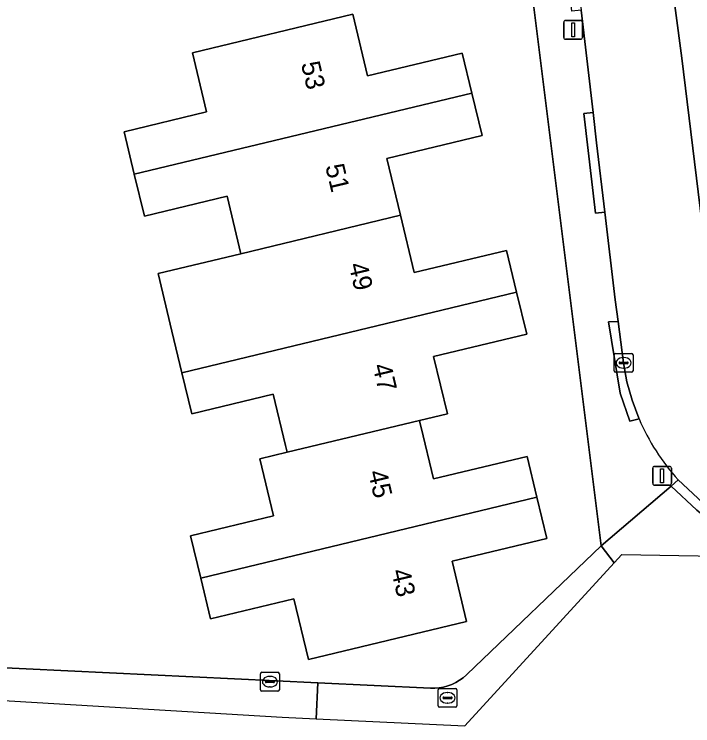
# Model space of a CAD drawing. Extents: x 158472 to 159562, y 388525 to 389606.
# Drawn here: x 159073.4 to 159109.34, y 388544.65 to 388582.36 of the extents above; entities that cross this region are included whole.
import ezdxf

# ---------------------------------------------------------------- set-up
doc = ezdxf.new("R2010")
doc.units = 0
for name, color, linetype in [('IMGEO_Erf', 7, 'Continuous'), ('IMGEO_Fietspad_open', 7, 'Continuous'), ('IMGEO_Kolk', 7, 'Continuous'), ('IMGEO_Lichtmast', 7, 'Continuous'), ('IMGEO_Pand', 7, 'Continuous'), ('IMGEO_Pand_nummerreeks', 7, 'Continuous'), ('IMGEO_Parkeervlak_open', 7, 'Continuous'), ('IMGEO_Rijbaan_lokaal_open', 7, 'Continuous'), ('IMGEO_Rioolput', 7, 'Continuous'), ('IMGEO_Voetpad_open', 7, 'Continuous')]:
    doc.layers.add(name, color=color, linetype=linetype)

msp = doc.modelspace()

# ---------------------------------------------------------------- linework, layer by layer
at = {"layer": 'IMGEO_Erf'}
msp.add_lwpolyline([(159069.588, 388547.872), (159089.474, 388546.92), (159095.45, 388546.634), (159095.682, 388546.635), (159095.913, 388546.656), (159096.141, 388546.698), (159096.364, 388546.76), (159096.581, 388546.842), (159096.79, 388546.943), (159096.989, 388547.063), (159097.177, 388547.199), (159097.351, 388547.352), (159097.372, 388547.372), (159104.482, 388554.186), (159100.763, 388584.018)], dxfattribs=at)
msp.add_lwpolyline([(159082.732, 388554.723), (159087.138, 388555.782), (159086.413, 388558.796), (159087.853, 388559.142), (159087.819, 388559.285), (159087.766, 388559.507), (159087.114, 388562.219), (159082.795, 388561.181), (159082.271, 388563.362), (159081.74, 388565.569), (159081.015, 388568.612), (159085.406, 388569.667), (159084.675, 388572.709), (159080.29, 388571.655), (159079.755, 388573.882), (159079.214, 388576.13), (159083.582, 388577.18), (159082.83, 388580.309), (159091.332, 388582.352), (159092.115, 388579.098), (159097.128, 388580.302), (159097.637, 388578.182), (159098.179, 388575.927), (159093.131, 388574.713), (159093.853, 388571.71), (159094.584, 388568.666), (159099.479, 388569.842), (159100.011, 388567.628), (159100.546, 388565.402), (159095.612, 388564.216), (159096.341, 388561.183), (159094.859, 388560.827), (159094.902, 388560.65), (159094.946, 388560.465), (159095.602, 388557.735), (159100.565, 388558.927), (159101.086, 388556.761), (159101.611, 388554.575), (159096.592, 388553.368), (159097.359, 388550.178), (159088.979, 388548.164), (159088.208, 388551.373), (159083.792, 388550.312), (159083.272, 388552.478)], close=True, dxfattribs=at)
at = {"layer": 'IMGEO_Fietspad_open'}
msp.add_lwpolyline([(159063.371, 388546.546), (159087.583, 388545.104), (159089.384, 388545.019), (159089.474, 388546.92), (159069.588, 388547.872)], dxfattribs=at)
at = {"layer": 'IMGEO_Kolk'}
for p, q in [((159105.177, 388563.456), (159105.177, 388564.308)), ((159105.252, 388564.382), (159106.104, 388564.382)), ((159106.178, 388564.308), (159106.178, 388563.456)), ((159105.436, 388563.876), (159105.436, 388563.888)), ((159105.874, 388563.839), (159105.476, 388563.839)), ((159105.479, 388563.925), (159105.877, 388563.925)), ((159105.665, 388564.162), (159105.69, 388564.162)), ((159105.92, 388563.888), (159105.92, 388563.876)), ((159105.688, 388563.602), (159105.663, 388563.602)), ((159106.104, 388563.382), (159105.252, 388563.382)), ((159086.44, 388546.559), (159086.44, 388547.411)), ((159086.515, 388547.485), (159087.367, 388547.485)), ((159086.928, 388547.265), (159086.953, 388547.265)), ((159087.441, 388547.411), (159087.441, 388546.559)), ((159086.699, 388546.979), (159086.699, 388546.991)), ((159087.137, 388546.942), (159086.739, 388546.942)), ((159086.742, 388547.028), (159087.14, 388547.028)), ((159087.183, 388546.991), (159087.183, 388546.979)), ((159086.951, 388546.705), (159086.926, 388546.705)), ((159087.367, 388546.485), (159086.515, 388546.485))]:
    msp.add_line(p, q, dxfattribs=at)
for points in [[(159105.177, 388563.456), (159105.177, 388564.308)], [(159105.252, 388564.382), (159106.104, 388564.382)], [(159106.178, 388564.308), (159106.178, 388563.456)], [(159106.104, 388563.382), (159105.252, 388563.382)], [(159086.44, 388546.559), (159086.44, 388547.411)], [(159086.515, 388547.485), (159087.367, 388547.485)], [(159087.441, 388547.411), (159087.441, 388546.559)], [(159087.367, 388546.485), (159086.515, 388546.485)]]:
    msp.add_lwpolyline(points, dxfattribs=at)
for centre, radius, start, end in [((159105.254, 388564.306), 0.0765, 91.552, 178.448), ((159105.254, 388564.306), 0.0765, 91.552, 178.448), ((159106.102, 388564.306), 0.0765, 1.552, 88.448), ((159106.102, 388564.306), 0.0765, 1.552, 88.448), ((159105.476, 388563.885), 0.0403, 85.8775, 175.7526), ((159105.473, 388563.875), 0.0366, 178.938, 274.7102), ((159105.877, 388563.882), 0.043, 264.8664, 352.4533), ((159105.881, 388563.887), 0.0386, 1.7309, 96.639), ((159105.254, 388563.458), 0.0765, 181.552, 268.448), ((159105.254, 388563.458), 0.0765, 181.552, 268.448), ((159106.102, 388563.458), 0.0765, 271.552, 358.448), ((159106.102, 388563.458), 0.0765, 271.552, 358.448), ((159086.517, 388547.409), 0.0765, 91.552, 178.448), ((159086.517, 388547.409), 0.0765, 91.552, 178.448), ((159087.365, 388547.409), 0.0765, 1.552, 88.448), ((159087.365, 388547.409), 0.0765, 1.552, 88.448), ((159086.739, 388546.988), 0.0403, 85.8775, 175.7526), ((159086.736, 388546.978), 0.0366, 178.938, 274.7102), ((159087.14, 388546.985), 0.043, 264.8664, 352.4533), ((159087.144, 388546.99), 0.0386, 1.7309, 96.639), ((159086.517, 388546.561), 0.0765, 181.552, 268.448), ((159086.517, 388546.561), 0.0765, 181.552, 268.448), ((159087.365, 388546.561), 0.0765, 271.552, 358.448), ((159087.365, 388546.561), 0.0765, 271.552, 358.448)]:
    msp.add_arc(centre, radius, start, end, dxfattribs=at)
for centre, major_axis, ratio, start_param, end_param in [((159105.664, 388563.882), (-0.387, 0.002), 0.722429, 4.712389, 7.853982), ((159105.689, 388563.882), (-0.39, 0.002), 0.717154, 1.570796, 4.712389), ((159086.927, 388546.985), (-0.387, 0.002), 0.722429, 4.712389, 7.853982), ((159086.952, 388546.985), (-0.39, 0.002), 0.717154, 1.570796, 4.712389)]:
    msp.add_ellipse(centre, major_axis=major_axis, ratio=ratio, start_param=start_param, end_param=end_param, dxfattribs=at)
at = {"layer": 'IMGEO_Lichtmast'}
for p, q in [((159102.606, 388582.027), (159103.396, 388582.027)), ((159103.396, 388582.027), (159102.606, 388582.027)), ((159102.506, 388581.127), (159102.506, 388581.927)), ((159102.506, 388581.927), (159102.506, 388581.127)), ((159103.496, 388581.927), (159103.496, 388581.127)), ((159103.496, 388581.127), (159103.496, 388581.927)), ((159103.396, 388581.027), (159102.606, 388581.027)), ((159102.606, 388581.027), (159103.396, 388581.027)), ((159107.217, 388557.498), (159107.217, 388558.298)), ((159107.217, 388558.298), (159107.217, 388557.498)), ((159107.317, 388558.398), (159108.107, 388558.398)), ((159108.107, 388558.398), (159107.317, 388558.398)), ((159108.207, 388558.298), (159108.207, 388557.498)), ((159108.207, 388557.498), (159108.207, 388558.298)), ((159108.107, 388557.398), (159107.317, 388557.398)), ((159107.317, 388557.398), (159108.107, 388557.398))]:
    msp.add_line(p, q, dxfattribs=at)
for points in [[(159102.926, 388581.902), (159103.076, 388581.902), (159103.076, 388581.152), (159102.926, 388581.152), (159102.926, 388581.902)], [(159107.637, 388558.273), (159107.787, 388558.273), (159107.787, 388557.523), (159107.637, 388557.523), (159107.637, 388558.273)]]:
    msp.add_lwpolyline(points, dxfattribs=at)
for centre, start, end in [((159102.606, 388581.927), 90, 180), ((159102.606, 388581.927), 90, 180), ((159103.396, 388581.927), 0, 90), ((159103.396, 388581.927), 360, 90), ((159102.606, 388581.127), 180, 270), ((159102.606, 388581.127), 180, 270), ((159103.396, 388581.127), 270, 0), ((159103.396, 388581.127), 270, 0), ((159107.317, 388558.298), 90, 180), ((159107.317, 388558.298), 90, 180), ((159108.107, 388558.298), 0, 90), ((159108.107, 388558.298), 360, 90), ((159107.317, 388557.498), 180, 270), ((159107.317, 388557.498), 180, 270), ((159108.107, 388557.498), 270, 0), ((159108.107, 388557.498), 270, 0)]:
    msp.add_arc(centre, 0.1, start, end, dxfattribs=at)
at = {"layer": 'IMGEO_Pand'}
for points in [[(159079.755, 388573.882), (159097.637, 388578.182), (159097.128, 388580.302), (159092.115, 388579.098), (159091.332, 388582.352), (159082.83, 388580.309), (159083.582, 388577.18), (159079.214, 388576.13)], [(159085.406, 388569.667), (159093.853, 388571.71), (159093.131, 388574.713), (159098.179, 388575.927), (159097.637, 388578.182), (159079.755, 388573.882), (159080.29, 388571.655), (159084.675, 388572.709)], [(159085.406, 388569.667), (159081.015, 388568.612), (159081.74, 388565.569), (159082.271, 388563.362), (159100.011, 388567.628), (159099.479, 388569.842), (159094.584, 388568.666), (159093.853, 388571.71)], [(159100.011, 388567.628), (159082.271, 388563.362), (159082.795, 388561.181), (159087.114, 388562.219), (159087.766, 388559.507), (159087.819, 388559.285), (159087.853, 388559.142), (159094.859, 388560.827), (159096.341, 388561.183), (159095.612, 388564.216), (159100.546, 388565.402)], [(159094.859, 388560.827), (159087.853, 388559.142), (159086.413, 388558.796), (159087.138, 388555.782), (159082.732, 388554.723), (159083.272, 388552.478), (159101.086, 388556.761), (159100.565, 388558.927), (159095.602, 388557.735), (159094.946, 388560.465), (159094.902, 388560.65)], [(159101.086, 388556.761), (159083.272, 388552.478), (159083.792, 388550.312), (159088.208, 388551.373), (159088.979, 388548.164), (159097.359, 388550.178), (159096.592, 388553.368), (159101.611, 388554.575)]]:
    msp.add_lwpolyline(points, close=True, dxfattribs=at)
at = {"layer": 'IMGEO_Parkeervlak_open'}
msp.add_lwpolyline([(159105.143, 388609.78), (159105.926, 388604.361), (159107.227, 388591.622), (159108.761, 388580.024), (159110.205, 388568.177), (159110.654, 388563.9)], dxfattribs=at)
at = {"layer": 'IMGEO_Rijbaan_lokaal_open'}
for points in [[(159099.596, 388614.51), (159101.049, 388601.781), (159102.195, 388592.946), (159102.627, 388589.613), (159103.436, 388582.565), (159104.059, 388577.141), (159104.242, 388575.547), (159104.679, 388571.86), (159105.229, 388567.215), (159105.382, 388566.077), (159105.677, 388563.885), (159105.856, 388562.884), (159106.124, 388561.903), (159106.479, 388560.949), (159106.493, 388560.916)], [(159110.654, 388563.9), (159110.205, 388568.177), (159108.761, 388580.024), (159107.227, 388591.622), (159105.926, 388604.361), (159105.143, 388609.78), (159105.124, 388609.948), (159105.054, 388612.754)], [(159108.568, 388557.684), (159109.865, 388556.466), (159113.459, 388553.58), (159117.52, 388553.506), (159123.516, 388550.191)]]:
    msp.add_lwpolyline(points, dxfattribs=at)
msp.add_lwpolyline([(159105.178, 388553.291), (159104.482, 388554.186), (159097.372, 388547.372), (159097.351, 388547.352), (159097.177, 388547.199), (159096.989, 388547.063), (159096.79, 388546.943), (159096.581, 388546.842), (159096.364, 388546.76), (159096.141, 388546.698), (159095.913, 388546.656), (159095.682, 388546.635), (159095.45, 388546.634), (159089.474, 388546.92), (159089.384, 388545.019), (159097.259, 388544.65)], close=True, dxfattribs=at)
msp.add_arc((159117.099, 388565.443), 11.532, 203.115, 222.2873, dxfattribs=at)
at = {"layer": 'IMGEO_Rioolput'}
for p, q in [((159095.847, 388545.703), (159095.847, 388546.555)), ((159095.922, 388546.629), (159096.774, 388546.629)), ((159096.848, 388546.555), (159096.848, 388545.703)), ((159096.106, 388546.123), (159096.106, 388546.135)), ((159096.149, 388546.172), (159096.547, 388546.172)), ((159096.335, 388546.409), (159096.36, 388546.409)), ((159096.59, 388546.135), (159096.59, 388546.123)), ((159096.544, 388546.086), (159096.146, 388546.086)), ((159096.358, 388545.849), (159096.333, 388545.849)), ((159096.774, 388545.629), (159095.922, 388545.629))]:
    msp.add_line(p, q, dxfattribs=at)
for points in [[(159095.847, 388545.703), (159095.847, 388546.555)], [(159095.922, 388546.629), (159096.774, 388546.629)], [(159096.848, 388546.555), (159096.848, 388545.703)], [(159096.774, 388545.629), (159095.922, 388545.629)]]:
    msp.add_lwpolyline(points, dxfattribs=at)
for centre, radius, start, end in [((159095.924, 388546.553), 0.0765, 91.552, 178.448), ((159095.924, 388546.553), 0.0765, 91.552, 178.448), ((159096.772, 388546.553), 0.0765, 1.552, 88.448), ((159096.772, 388546.553), 0.0765, 1.552, 88.448), ((159096.146, 388546.132), 0.0403, 85.8775, 175.7526), ((159096.143, 388546.122), 0.0366, 178.938, 274.7102), ((159096.547, 388546.129), 0.043, 264.8664, 352.4533), ((159096.551, 388546.134), 0.0386, 1.7309, 96.639), ((159095.924, 388545.705), 0.0765, 181.552, 268.448), ((159095.924, 388545.705), 0.0765, 181.552, 268.448), ((159096.772, 388545.705), 0.0765, 271.552, 358.448), ((159096.772, 388545.705), 0.0765, 271.552, 358.448)]:
    msp.add_arc(centre, radius, start, end, dxfattribs=at)
for centre, major_axis, ratio, start_param, end_param in [((159096.334, 388546.129), (-0.387, 0.002), 0.722429, 4.712389, 7.853982), ((159096.359, 388546.129), (-0.39, 0.002), 0.717154, 1.570796, 4.712389)]:
    msp.add_ellipse(centre, major_axis=major_axis, ratio=ratio, start_param=start_param, end_param=end_param, dxfattribs=at)
at = {"layer": 'IMGEO_Voetpad_open'}
for points in [[(159106.493, 388560.916), (159106.005, 388560.785), (159105.494, 388562.274), (159104.881, 388566.052), (159105.382, 388566.077), (159105.229, 388567.215), (159104.679, 388571.86), (159104.182, 388571.807), (159103.562, 388577.088), (159104.059, 388577.141), (159103.436, 388582.565), (159102.94, 388582.511), (159101.699, 388592.892), (159102.195, 388592.946), (159101.049, 388601.781), (159099.596, 388614.51)], [(159099.19, 388596.436), (159099.798, 388591.58), (159099.158, 388591.432), (159099.598, 388587.182), (159100.763, 388584.018), (159104.482, 388554.186), (159108.199, 388557.347), (159108.568, 388557.684)]]:
    msp.add_lwpolyline(points, dxfattribs=at)
for points in [[(159104.059, 388577.141), (159103.562, 388577.088), (159104.182, 388571.807), (159104.679, 388571.86), (159104.242, 388575.547)], [(159105.382, 388566.077), (159104.881, 388566.052), (159105.494, 388562.274), (159106.005, 388560.785), (159106.493, 388560.916), (159106.479, 388560.949), (159106.124, 388561.903), (159105.856, 388562.884), (159105.677, 388563.885)], [(159112.642, 388553.595), (159113.459, 388553.58), (159109.865, 388556.466), (159108.568, 388557.684), (159108.199, 388557.347), (159109.552, 388556.076)], [(159105.178, 388553.291), (159105.575, 388553.725), (159112.642, 388553.595), (159109.552, 388556.076), (159108.199, 388557.347), (159104.482, 388554.186)]]:
    msp.add_lwpolyline(points, close=True, dxfattribs=at)
msp.add_arc((159117.099, 388565.443), 11.532, 203.115, 222.2873, dxfattribs=at)

# ---------------------------------------------------------------- texts
at = {"layer": 'IMGEO_Pand_nummerreeks'}
for s, rotation, p in [('53', 283.3272, (159088.58, 388579.739)), ('51', 283.3272, (159089.867, 388574.308)), ('49', 283.3035, (159091.104, 388569.084)), ('47', 283.3039, (159092.37, 388563.732)), ('45', 283.2065, (159092.134, 388558.088)), ('43', 283.2042, (159093.362, 388552.852))]:
    msp.add_text(s, height=1, rotation=rotation, dxfattribs=at).set_placement(p)

doc.saveas('drawing.dxf')
